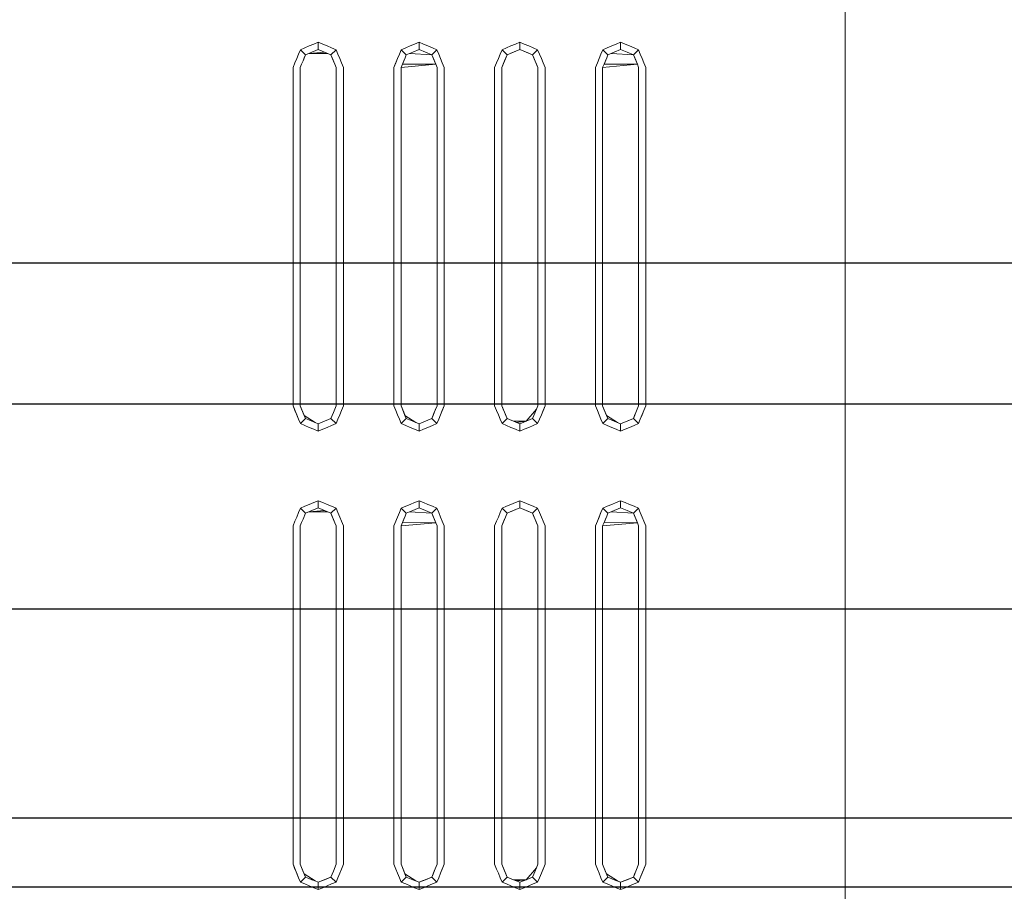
# Model space of a CAD drawing. Header units: millimetres. Extents: x -261 to 187, y -214 to 106.
# Tile 524 of 656: x -213.146 to -212.461, y 4.472 to 5.079. Entities that reach past the tile are written whole.
import ezdxf

# ---------------------------------------------------------------- set-up
doc = ezdxf.new("R2010")
doc.units = ezdxf.units.MM
doc.header["$LTSCALE"] = 0.005
doc.header["$MEASUREMENT"] = 0
for name, color, linetype, lineweight in [('AP-Condutos', 4, 'Continuous', 25), ('IFC-Elemento construtivo genérico-Contorno', 9, 'Continuous', 5), ('IFC-Parede-Contorno', 9, 'Continuous', 5)]:
    doc.layers.add(name, color=color, linetype=linetype, lineweight=lineweight)

msp = doc.modelspace()

# ---------------------------------------------------------------- linework, layer by layer
at = {"layer": 'AP-Condutos'}
for p, q in [((-211.96826, 4.90932), (-217.15802, 4.90932)), ((-211.96826, 4.81114), (-217.15802, 4.81114)), ((-212.32993, 4.66833), (-221.94897, 4.66833)), ((-212.32993, 4.52305), (-221.94897, 4.52305)), ((-212.05143, 4.47494), (-216.40331, 4.47494))]:
    msp.add_line(p, q, dxfattribs=at)
at = {"layer": 'IFC-Elemento construtivo genérico-Contorno', "lineweight": 5}
for p, q in [((-212.94097, 5.06163), (-212.93787, 5.06292)), ((-212.93787, 5.05791), (-212.93787, 5.06292)), ((-212.93787, 5.06292), (-212.93477, 5.06163)), ((-212.87084, 5.06163), (-212.86774, 5.06292)), ((-212.86774, 5.05791), (-212.86774, 5.06292)), ((-212.86774, 5.06292), (-212.86464, 5.06163)), ((-212.8007, 5.06163), (-212.7976, 5.06292)), ((-212.7976, 5.05791), (-212.7976, 5.06292)), ((-212.7976, 5.06292), (-212.7945, 5.06163)), ((-212.73057, 5.06163), (-212.72747, 5.06292)), ((-212.72747, 5.05791), (-212.72747, 5.06292)), ((-212.72747, 5.06292), (-212.72437, 5.06163)), ((-212.95155, 5.05469), (-212.95027, 5.05778)), ((-212.95027, 5.05778), (-212.94717, 5.05907)), ((-212.95027, 5.05778), (-212.94673, 5.05424)), ((-212.94717, 5.05907), (-212.94407, 5.06035)), ((-212.94673, 5.05424), (-212.9423, 5.05608)), ((-212.94452, 5.05516), (-212.93344, 5.05608)), ((-212.94451, 5.05516), (-212.9423, 5.05608)), ((-212.94407, 5.06035), (-212.94097, 5.06163)), ((-212.9423, 5.05608), (-212.93787, 5.05791)), ((-212.9423, 5.05608), (-212.94008, 5.05699)), ((-212.94008, 5.05699), (-212.93787, 5.05791)), ((-212.93787, 5.05791), (-212.93344, 5.05608)), ((-212.93787, 5.05791), (-212.93566, 5.05699)), ((-212.93566, 5.05699), (-212.93344, 5.05608)), ((-212.93477, 5.06163), (-212.93167, 5.06035)), ((-212.93344, 5.05608), (-212.92901, 5.05424)), ((-212.93167, 5.06035), (-212.92857, 5.05907)), ((-212.92901, 5.05424), (-212.92547, 5.05778)), ((-212.92857, 5.05907), (-212.92547, 5.05778)), ((-212.92547, 5.05778), (-212.92419, 5.05469)), ((-212.88142, 5.05469), (-212.88013, 5.05778)), ((-212.88013, 5.05778), (-212.87704, 5.05907)), ((-212.88013, 5.05778), (-212.87659, 5.05424)), ((-212.87704, 5.05907), (-212.87394, 5.06035)), ((-212.87659, 5.05424), (-212.87217, 5.05608)), ((-212.87394, 5.06035), (-212.87084, 5.06163)), ((-212.87217, 5.05608), (-212.86774, 5.05791)), ((-212.86774, 5.05791), (-212.86331, 5.05608)), ((-212.86464, 5.06163), (-212.86154, 5.06035)), ((-212.86331, 5.05608), (-212.85888, 5.05424)), ((-212.86154, 5.06035), (-212.85844, 5.05907)), ((-212.85888, 5.05424), (-212.85534, 5.05778)), ((-212.85844, 5.05907), (-212.85534, 5.05778)), ((-212.85534, 5.05778), (-212.85405, 5.05469)), ((-212.81129, 5.05469), (-212.81, 5.05778)), ((-212.81, 5.05778), (-212.8069, 5.05907)), ((-212.81, 5.05778), (-212.80646, 5.05424)), ((-212.8069, 5.05907), (-212.8038, 5.06035)), ((-212.80646, 5.05424), (-212.7976, 5.05791)), ((-212.80646, 5.05424), (-212.80203, 5.05608)), ((-212.80425, 5.05516), (-212.79982, 5.05699)), ((-212.8038, 5.06035), (-212.8007, 5.06163)), ((-212.80203, 5.05608), (-212.7976, 5.05791)), ((-212.79982, 5.05699), (-212.7976, 5.05791)), ((-212.7976, 5.05791), (-212.79318, 5.05608)), ((-212.7976, 5.05791), (-212.79539, 5.05699)), ((-212.79539, 5.05699), (-212.79096, 5.05516)), ((-212.7945, 5.06163), (-212.7914, 5.06035)), ((-212.79318, 5.05608), (-212.78875, 5.05424)), ((-212.7914, 5.06035), (-212.7883, 5.05907)), ((-212.78875, 5.05424), (-212.78521, 5.05778)), ((-212.7883, 5.05907), (-212.78521, 5.05778)), ((-212.78521, 5.05778), (-212.78392, 5.05469)), ((-212.74115, 5.05469), (-212.73987, 5.05778)), ((-212.73987, 5.05778), (-212.73677, 5.05907)), ((-212.73987, 5.05778), (-212.73633, 5.05424)), ((-212.73677, 5.05907), (-212.73367, 5.06035)), ((-212.73633, 5.05424), (-212.7319, 5.05608)), ((-212.73367, 5.06035), (-212.73057, 5.06163)), ((-212.7319, 5.05608), (-212.72747, 5.05791)), ((-212.72747, 5.05791), (-212.72304, 5.05608)), ((-212.72437, 5.06163), (-212.72127, 5.06035)), ((-212.72304, 5.05608), (-212.71861, 5.05424)), ((-212.72127, 5.06035), (-212.71817, 5.05907)), ((-212.71861, 5.05424), (-212.71507, 5.05778)), ((-212.71817, 5.05907), (-212.71507, 5.05778)), ((-212.71507, 5.05778), (-212.71379, 5.05469)), ((-212.9554, 5.04539), (-212.95404, 5.04868)), ((-212.95404, 5.04868), (-212.95284, 5.05159)), ((-212.95284, 5.05159), (-212.95155, 5.05469)), ((-212.94942, 5.04774), (-212.94845, 5.05009)), ((-212.94845, 5.05009), (-212.94673, 5.05424)), ((-212.94845, 5.05009), (-212.94759, 5.05217)), ((-212.94759, 5.05217), (-212.94673, 5.05424)), ((-212.94673, 5.05424), (-212.94451, 5.05516)), ((-212.94451, 5.05516), (-212.93122, 5.05516)), ((-212.93123, 5.05516), (-212.92901, 5.05424)), ((-212.92901, 5.05424), (-212.92718, 5.04982)), ((-212.92901, 5.05424), (-212.9281, 5.05203)), ((-212.9281, 5.05203), (-212.92626, 5.0476)), ((-212.92718, 5.04982), (-212.92626, 5.0476)), ((-212.92419, 5.05469), (-212.92291, 5.05159)), ((-212.92291, 5.05159), (-212.9217, 5.04868)), ((-212.9217, 5.04868), (-212.92034, 5.04539)), ((-212.88527, 5.04539), (-212.8827, 5.05159)), ((-212.88527, 5.04539), (-212.88391, 5.04868)), ((-212.88391, 5.04868), (-212.8827, 5.05159)), ((-212.8827, 5.05159), (-212.88142, 5.05469)), ((-212.87929, 5.04774), (-212.87745, 5.05217)), ((-212.87929, 5.04774), (-212.87831, 5.05009)), ((-212.87831, 5.05009), (-212.87745, 5.05217)), ((-212.87745, 5.05217), (-212.87659, 5.05424)), ((-212.87659, 5.05424), (-212.87438, 5.05516)), ((-212.87438, 5.05516), (-212.85888, 5.05424)), ((-212.85888, 5.05424), (-212.85705, 5.04982)), ((-212.85888, 5.05424), (-212.85796, 5.05203)), ((-212.85796, 5.05203), (-212.85613, 5.0476)), ((-212.85705, 5.04982), (-212.85613, 5.0476)), ((-212.85405, 5.05469), (-212.85277, 5.05159)), ((-212.85277, 5.05159), (-212.85157, 5.04868)), ((-212.85157, 5.04868), (-212.8502, 5.04539)), ((-212.81514, 5.04539), (-212.81377, 5.04868)), ((-212.81377, 5.04868), (-212.81257, 5.05159)), ((-212.81257, 5.05159), (-212.81129, 5.05469)), ((-212.81013, 5.04539), (-212.80646, 5.05424)), ((-212.80915, 5.04774), (-212.80646, 5.05424)), ((-212.80915, 5.04774), (-212.80818, 5.05009)), ((-212.80818, 5.05009), (-212.80646, 5.05424)), ((-212.80818, 5.05009), (-212.80732, 5.05217)), ((-212.80732, 5.05217), (-212.80646, 5.05424)), ((-212.80646, 5.05424), (-212.80425, 5.05516)), ((-212.79096, 5.05516), (-212.78875, 5.05424)), ((-212.78875, 5.05424), (-212.78691, 5.04982)), ((-212.78875, 5.05424), (-212.78783, 5.05203)), ((-212.78783, 5.05203), (-212.78691, 5.04982)), ((-212.78691, 5.04982), (-212.78508, 5.04539)), ((-212.78691, 5.04982), (-212.786, 5.0476)), ((-212.78392, 5.05469), (-212.78264, 5.05159)), ((-212.78264, 5.05159), (-212.78143, 5.04868)), ((-212.78143, 5.04868), (-212.78007, 5.04539)), ((-212.745, 5.04539), (-212.74364, 5.04868)), ((-212.74364, 5.04868), (-212.74115, 5.05469)), ((-212.74364, 5.04868), (-212.74244, 5.05159)), ((-212.74244, 5.05159), (-212.74115, 5.05469)), ((-212.73902, 5.04774), (-212.73719, 5.05217)), ((-212.73902, 5.04774), (-212.73805, 5.05009)), ((-212.73805, 5.05009), (-212.73719, 5.05217)), ((-212.73719, 5.05217), (-212.73633, 5.05424)), ((-212.73633, 5.05424), (-212.73411, 5.05516)), ((-212.73411, 5.05516), (-212.71861, 5.05424)), ((-212.71861, 5.05424), (-212.71678, 5.04982)), ((-212.71861, 5.05424), (-212.7177, 5.05203)), ((-212.7177, 5.05203), (-212.71586, 5.0476)), ((-212.71678, 5.04982), (-212.71586, 5.0476)), ((-212.71379, 5.05469), (-212.7125, 5.05159)), ((-212.7125, 5.05159), (-212.7113, 5.04868)), ((-212.7113, 5.04868), (-212.70994, 5.04539)), ((-212.9554, 4.80994), (-212.9554, 5.04539)), ((-212.95039, 5.04539), (-212.94942, 5.04774)), ((-212.95039, 4.80994), (-212.95039, 5.04539)), ((-212.92626, 5.0476), (-212.92535, 5.04539)), ((-212.92535, 4.80994), (-212.92535, 5.04539)), ((-212.92034, 4.80994), (-212.92034, 5.04539)), ((-212.88527, 4.80994), (-212.88527, 5.04539)), ((-212.88026, 5.04539), (-212.87929, 5.04774)), ((-212.88026, 5.04539), (-212.85613, 5.0476)), ((-212.88026, 4.80994), (-212.88026, 5.04539)), ((-212.87929, 5.04774), (-212.85613, 5.0476)), ((-212.85613, 5.0476), (-212.85521, 5.04539)), ((-212.85521, 4.80994), (-212.85521, 5.04539)), ((-212.8502, 4.80994), (-212.8502, 5.04539)), ((-212.81514, 4.80994), (-212.81514, 5.04539)), ((-212.81013, 5.04539), (-212.80915, 5.04774)), ((-212.81013, 4.80994), (-212.81013, 5.04539)), ((-212.786, 5.0476), (-212.78508, 5.04539)), ((-212.78508, 4.80994), (-212.78508, 5.04539)), ((-212.78007, 4.80994), (-212.78007, 5.04539)), ((-212.745, 4.80994), (-212.745, 5.04539)), ((-212.73999, 5.04539), (-212.73902, 5.04774)), ((-212.73999, 5.04539), (-212.71586, 5.0476)), ((-212.73999, 4.80994), (-212.73999, 5.04539)), ((-212.73902, 5.04774), (-212.71586, 5.0476)), ((-212.71586, 5.0476), (-212.71495, 5.04539)), ((-212.71495, 4.80994), (-212.71495, 5.04539)), ((-212.70994, 4.80994), (-212.70994, 5.04539)), ((-212.9554, 4.80994), (-212.95404, 4.80665)), ((-212.9554, 4.80994), (-212.95155, 4.80064)), ((-212.95039, 4.80994), (-212.94948, 4.80772)), ((-212.95039, 4.80994), (-212.94856, 4.80551)), ((-212.9273, 4.80523), (-212.92535, 4.80994)), ((-212.9217, 4.80665), (-212.92034, 4.80994)), ((-212.88527, 4.80994), (-212.88391, 4.80665)), ((-212.88026, 4.80994), (-212.87934, 4.80772)), ((-212.88026, 4.80994), (-212.87843, 4.80551)), ((-212.85716, 4.80523), (-212.85521, 4.80994)), ((-212.85277, 4.80374), (-212.8502, 4.80994)), ((-212.85157, 4.80665), (-212.8502, 4.80994)), ((-212.81514, 4.80994), (-212.81377, 4.80665)), ((-212.81013, 4.80994), (-212.80829, 4.80551)), ((-212.81013, 4.80994), (-212.80646, 4.80109)), ((-212.81013, 4.80994), (-212.80921, 4.80772)), ((-212.78605, 4.80759), (-212.78508, 4.80994)), ((-212.78264, 4.80374), (-212.78007, 4.80994)), ((-212.78143, 4.80665), (-212.78007, 4.80994)), ((-212.745, 4.80994), (-212.74364, 4.80665)), ((-212.73999, 4.80994), (-212.73908, 4.80772)), ((-212.73999, 4.80994), (-212.73816, 4.80551)), ((-212.71592, 4.80759), (-212.71495, 4.80994)), ((-212.71379, 4.80064), (-212.70994, 4.80994)), ((-212.7113, 4.80665), (-212.70994, 4.80994)), ((-212.95404, 4.80665), (-212.95284, 4.80374)), ((-212.95284, 4.80374), (-212.95155, 4.80064)), ((-212.94948, 4.80772), (-212.94764, 4.8033)), ((-212.94856, 4.80551), (-212.94673, 4.80109)), ((-212.94764, 4.8033), (-212.94673, 4.80109)), ((-212.94764, 4.8033), (-212.94008, 4.79833)), ((-212.92901, 4.80109), (-212.9273, 4.80523)), ((-212.92901, 4.80109), (-212.92815, 4.80316)), ((-212.92815, 4.80316), (-212.9273, 4.80523)), ((-212.92419, 4.80064), (-212.92291, 4.80374)), ((-212.92291, 4.80374), (-212.9217, 4.80665)), ((-212.88391, 4.80665), (-212.8827, 4.80374)), ((-212.8827, 4.80374), (-212.88142, 4.80064)), ((-212.87934, 4.80772), (-212.87751, 4.8033)), ((-212.87843, 4.80551), (-212.87659, 4.80109)), ((-212.87751, 4.8033), (-212.87659, 4.80109)), ((-212.87751, 4.8033), (-212.86995, 4.79833)), ((-212.85888, 4.80109), (-212.85716, 4.80523)), ((-212.85888, 4.80109), (-212.85802, 4.80316)), ((-212.85802, 4.80316), (-212.85619, 4.80759)), ((-212.85405, 4.80064), (-212.85277, 4.80374)), ((-212.85277, 4.80374), (-212.85157, 4.80665)), ((-212.81377, 4.80665), (-212.81257, 4.80374)), ((-212.81257, 4.80374), (-212.81129, 4.80064)), ((-212.80921, 4.80772), (-212.80829, 4.80551)), ((-212.80829, 4.80551), (-212.80738, 4.8033)), ((-212.80829, 4.80551), (-212.80646, 4.80109)), ((-212.80738, 4.8033), (-212.80646, 4.80109)), ((-212.79318, 4.79925), (-212.78605, 4.80759)), ((-212.78875, 4.80109), (-212.78789, 4.80316)), ((-212.78789, 4.80316), (-212.78605, 4.80759)), ((-212.78392, 4.80064), (-212.78264, 4.80374)), ((-212.78264, 4.80374), (-212.78143, 4.80665)), ((-212.74364, 4.80665), (-212.74244, 4.80374)), ((-212.74244, 4.80374), (-212.74115, 4.80064)), ((-212.73908, 4.80772), (-212.73724, 4.8033)), ((-212.73816, 4.80551), (-212.73633, 4.80109)), ((-212.73724, 4.8033), (-212.73633, 4.80109)), ((-212.73724, 4.8033), (-212.72968, 4.79833)), ((-212.71861, 4.80109), (-212.71592, 4.80759)), ((-212.71861, 4.80109), (-212.7169, 4.80523)), ((-212.71861, 4.80109), (-212.71775, 4.80316)), ((-212.71775, 4.80316), (-212.7169, 4.80523)), ((-212.7169, 4.80523), (-212.71592, 4.80759)), ((-212.71379, 4.80064), (-212.7125, 4.80374)), ((-212.7125, 4.80374), (-212.7113, 4.80665)), ((-212.95155, 4.80064), (-212.95027, 4.79754)), ((-212.95027, 4.79754), (-212.94673, 4.80109)), ((-212.95027, 4.79754), (-212.94717, 4.79626)), ((-212.94717, 4.79626), (-212.94407, 4.79497)), ((-212.94673, 4.80109), (-212.94451, 4.80017)), ((-212.94451, 4.80017), (-212.9423, 4.79925)), ((-212.94451, 4.80017), (-212.94008, 4.79833)), ((-212.9423, 4.79925), (-212.94008, 4.79833)), ((-212.94008, 4.79833), (-212.93787, 4.79742)), ((-212.93787, 4.79742), (-212.92901, 4.80109)), ((-212.93787, 4.79742), (-212.93344, 4.79925)), ((-212.93787, 4.79742), (-212.93566, 4.79833)), ((-212.93787, 4.79241), (-212.93787, 4.79742)), ((-212.93566, 4.79833), (-212.93344, 4.79925)), ((-212.93344, 4.79925), (-212.92901, 4.80109)), ((-212.93344, 4.79925), (-212.93123, 4.80017)), ((-212.93167, 4.79497), (-212.92857, 4.79626)), ((-212.93123, 4.80017), (-212.92901, 4.80109)), ((-212.92901, 4.80109), (-212.92547, 4.79754)), ((-212.92857, 4.79626), (-212.92547, 4.79754)), ((-212.92547, 4.79754), (-212.92419, 4.80064)), ((-212.88142, 4.80064), (-212.88013, 4.79754)), ((-212.88013, 4.79754), (-212.87659, 4.80109)), ((-212.88013, 4.79754), (-212.87704, 4.79626)), ((-212.87704, 4.79626), (-212.87394, 4.79497)), ((-212.87659, 4.80109), (-212.87438, 4.80017)), ((-212.87659, 4.80109), (-212.87217, 4.79925)), ((-212.87438, 4.80017), (-212.87217, 4.79925)), ((-212.87217, 4.79925), (-212.86774, 4.79742)), ((-212.87217, 4.79925), (-212.86995, 4.79833)), ((-212.86995, 4.79833), (-212.86774, 4.79742)), ((-212.86774, 4.79742), (-212.85888, 4.80109)), ((-212.86774, 4.79742), (-212.86331, 4.79925)), ((-212.86774, 4.79742), (-212.86552, 4.79833)), ((-212.86774, 4.79241), (-212.86774, 4.79742)), ((-212.86552, 4.79833), (-212.86331, 4.79925)), ((-212.86331, 4.79925), (-212.85888, 4.80109)), ((-212.86331, 4.79925), (-212.8611, 4.80017)), ((-212.86154, 4.79497), (-212.85844, 4.79626)), ((-212.8611, 4.80017), (-212.85888, 4.80109)), ((-212.85888, 4.80109), (-212.85534, 4.79754)), ((-212.85844, 4.79626), (-212.85534, 4.79754)), ((-212.85534, 4.79754), (-212.85405, 4.80064)), ((-212.81129, 4.80064), (-212.81, 4.79754)), ((-212.81, 4.79754), (-212.80646, 4.80109)), ((-212.81, 4.79754), (-212.8069, 4.79626)), ((-212.8069, 4.79626), (-212.8038, 4.79497)), ((-212.80646, 4.80109), (-212.80203, 4.79925)), ((-212.80646, 4.80109), (-212.80425, 4.80017)), ((-212.80425, 4.80017), (-212.80203, 4.79925)), ((-212.80203, 4.79925), (-212.79318, 4.79925)), ((-212.80203, 4.79925), (-212.79982, 4.79833)), ((-212.80203, 4.79925), (-212.7976, 4.79742)), ((-212.79982, 4.79833), (-212.79318, 4.79925)), ((-212.79982, 4.79833), (-212.7976, 4.79742)), ((-212.7976, 4.79742), (-212.79318, 4.79925)), ((-212.7976, 4.79742), (-212.79539, 4.79833)), ((-212.7976, 4.79241), (-212.7976, 4.79742)), ((-212.79539, 4.79833), (-212.79318, 4.79925)), ((-212.79318, 4.79925), (-212.78875, 4.80109)), ((-212.79318, 4.79925), (-212.79096, 4.80017)), ((-212.7914, 4.79497), (-212.7883, 4.79626)), ((-212.79096, 4.80017), (-212.78875, 4.80109)), ((-212.78875, 4.80109), (-212.78521, 4.79754)), ((-212.7883, 4.79626), (-212.78521, 4.79754)), ((-212.78521, 4.79754), (-212.78392, 4.80064)), ((-212.74115, 4.80064), (-212.73987, 4.79754)), ((-212.73987, 4.79754), (-212.73633, 4.80109)), ((-212.73987, 4.79754), (-212.73677, 4.79626)), ((-212.73677, 4.79626), (-212.73367, 4.79497)), ((-212.73633, 4.80109), (-212.73411, 4.80017)), ((-212.73633, 4.80109), (-212.7319, 4.79925)), ((-212.73411, 4.80017), (-212.7319, 4.79925)), ((-212.7319, 4.79925), (-212.72747, 4.79742)), ((-212.7319, 4.79925), (-212.72968, 4.79833)), ((-212.72968, 4.79833), (-212.72747, 4.79742)), ((-212.72747, 4.79742), (-212.71861, 4.80109)), ((-212.72747, 4.79742), (-212.72304, 4.79925)), ((-212.72747, 4.79742), (-212.72526, 4.79833)), ((-212.72747, 4.79241), (-212.72747, 4.79742)), ((-212.72526, 4.79833), (-212.72304, 4.79925)), ((-212.72304, 4.79925), (-212.71861, 4.80109)), ((-212.72304, 4.79925), (-212.72083, 4.80017)), ((-212.72127, 4.79497), (-212.71817, 4.79626)), ((-212.72083, 4.80017), (-212.71861, 4.80109)), ((-212.71861, 4.80109), (-212.71507, 4.79754)), ((-212.71817, 4.79626), (-212.71507, 4.79754)), ((-212.71507, 4.79754), (-212.71379, 4.80064)), ((-212.94407, 4.79497), (-212.94097, 4.79369)), ((-212.94097, 4.79369), (-212.93787, 4.79241)), ((-212.93787, 4.79241), (-212.93477, 4.79369)), ((-212.93477, 4.79369), (-212.93167, 4.79497)), ((-212.87394, 4.79497), (-212.87084, 4.79369)), ((-212.87084, 4.79369), (-212.86774, 4.79241)), ((-212.86774, 4.79241), (-212.86464, 4.79369)), ((-212.86464, 4.79369), (-212.86154, 4.79497)), ((-212.8038, 4.79497), (-212.8007, 4.79369)), ((-212.8007, 4.79369), (-212.7976, 4.79241)), ((-212.7976, 4.79241), (-212.7945, 4.79369)), ((-212.7945, 4.79369), (-212.7914, 4.79497)), ((-212.73367, 4.79497), (-212.73057, 4.79369)), ((-212.73057, 4.79369), (-212.72747, 4.79241)), ((-212.72747, 4.79241), (-212.72437, 4.79369)), ((-212.72437, 4.79369), (-212.72127, 4.79497)), ((-212.94717, 4.74003), (-212.94407, 4.74131)), ((-212.94407, 4.74131), (-212.94097, 4.74259)), ((-212.94097, 4.74259), (-212.93787, 4.74388)), ((-212.93787, 4.73887), (-212.93787, 4.74388)), ((-212.93787, 4.74388), (-212.93477, 4.74259)), ((-212.93477, 4.74259), (-212.93167, 4.74131)), ((-212.93167, 4.74131), (-212.92857, 4.74003)), ((-212.87704, 4.74003), (-212.87394, 4.74131)), ((-212.87394, 4.74131), (-212.87084, 4.74259)), ((-212.87084, 4.74259), (-212.86774, 4.74388)), ((-212.86774, 4.73887), (-212.86774, 4.74388)), ((-212.86774, 4.74388), (-212.86464, 4.74259)), ((-212.86464, 4.74259), (-212.86154, 4.74131)), ((-212.86154, 4.74131), (-212.85844, 4.74003)), ((-212.8069, 4.74003), (-212.8038, 4.74131)), ((-212.8038, 4.74131), (-212.8007, 4.74259)), ((-212.8007, 4.74259), (-212.7976, 4.74388)), ((-212.7976, 4.73887), (-212.7976, 4.74388)), ((-212.7976, 4.74388), (-212.7945, 4.74259)), ((-212.7945, 4.74259), (-212.7914, 4.74131)), ((-212.7914, 4.74131), (-212.7883, 4.74003)), ((-212.73677, 4.74003), (-212.73367, 4.74131)), ((-212.73367, 4.74131), (-212.73057, 4.74259)), ((-212.73057, 4.74259), (-212.72747, 4.74388)), ((-212.72747, 4.73887), (-212.72747, 4.74388)), ((-212.72747, 4.74388), (-212.72437, 4.74259)), ((-212.72437, 4.74259), (-212.72127, 4.74131)), ((-212.72127, 4.74131), (-212.71817, 4.74003)), ((-212.95284, 4.73254), (-212.95155, 4.73564)), ((-212.95155, 4.73564), (-212.95027, 4.73874)), ((-212.95027, 4.73874), (-212.94717, 4.74003)), ((-212.95027, 4.73874), (-212.94673, 4.7352)), ((-212.94845, 4.73105), (-212.94673, 4.7352)), ((-212.94673, 4.7352), (-212.9423, 4.73703)), ((-212.94673, 4.7352), (-212.94451, 4.73612)), ((-212.94451, 4.73612), (-212.93344, 4.73703)), ((-212.94451, 4.73612), (-212.9423, 4.73703)), ((-212.94451, 4.73612), (-212.93123, 4.73612)), ((-212.9423, 4.73703), (-212.93787, 4.73887)), ((-212.9423, 4.73703), (-212.94008, 4.73795)), ((-212.94008, 4.73795), (-212.93787, 4.73887)), ((-212.93787, 4.73887), (-212.93344, 4.73703)), ((-212.93787, 4.73887), (-212.93566, 4.73795)), ((-212.93566, 4.73795), (-212.93344, 4.73703)), ((-212.93344, 4.73703), (-212.93123, 4.73612)), ((-212.93344, 4.73703), (-212.92901, 4.7352)), ((-212.93123, 4.73612), (-212.92901, 4.7352)), ((-212.92901, 4.7352), (-212.92547, 4.73874)), ((-212.92901, 4.7352), (-212.92718, 4.73077)), ((-212.92901, 4.7352), (-212.9281, 4.73299)), ((-212.92857, 4.74003), (-212.92547, 4.73874)), ((-212.92547, 4.73874), (-212.92419, 4.73564)), ((-212.92419, 4.73564), (-212.92291, 4.73254)), ((-212.8827, 4.73254), (-212.88142, 4.73564)), ((-212.88142, 4.73564), (-212.88013, 4.73874)), ((-212.88013, 4.73874), (-212.87704, 4.74003)), ((-212.88013, 4.73874), (-212.87659, 4.7352)), ((-212.87745, 4.73312), (-212.87659, 4.7352)), ((-212.87659, 4.7352), (-212.87217, 4.73703)), ((-212.87659, 4.7352), (-212.87438, 4.73612)), ((-212.87438, 4.73612), (-212.87217, 4.73703)), ((-212.87438, 4.73612), (-212.85888, 4.7352)), ((-212.87217, 4.73703), (-212.86774, 4.73887)), ((-212.87217, 4.73703), (-212.86995, 4.73795)), ((-212.86995, 4.73795), (-212.86774, 4.73887)), ((-212.86774, 4.73887), (-212.86552, 4.73795)), ((-212.86774, 4.73887), (-212.86331, 4.73703)), ((-212.86552, 4.73795), (-212.86331, 4.73703)), ((-212.86331, 4.73703), (-212.8611, 4.73612)), ((-212.86331, 4.73703), (-212.85888, 4.7352)), ((-212.8611, 4.73612), (-212.85888, 4.7352)), ((-212.85888, 4.7352), (-212.85534, 4.73874)), ((-212.85888, 4.7352), (-212.85705, 4.73077)), ((-212.85888, 4.7352), (-212.85796, 4.73299)), ((-212.85844, 4.74003), (-212.85534, 4.73874)), ((-212.85534, 4.73874), (-212.85405, 4.73564)), ((-212.85405, 4.73564), (-212.85277, 4.73254)), ((-212.81257, 4.73254), (-212.81129, 4.73564)), ((-212.81129, 4.73564), (-212.81, 4.73874)), ((-212.81013, 4.72634), (-212.80646, 4.7352)), ((-212.81, 4.73874), (-212.8069, 4.74003)), ((-212.81, 4.73874), (-212.80646, 4.7352)), ((-212.80646, 4.7352), (-212.7976, 4.73887)), ((-212.80646, 4.7352), (-212.80203, 4.73703)), ((-212.80646, 4.7352), (-212.80425, 4.73612)), ((-212.80425, 4.73612), (-212.79982, 4.73795)), ((-212.80203, 4.73703), (-212.7976, 4.73887)), ((-212.79982, 4.73795), (-212.7976, 4.73887)), ((-212.7976, 4.73887), (-212.79318, 4.73703)), ((-212.7976, 4.73887), (-212.79539, 4.73795)), ((-212.79539, 4.73795), (-212.79096, 4.73612)), ((-212.79318, 4.73703), (-212.78875, 4.7352)), ((-212.79096, 4.73612), (-212.78875, 4.7352)), ((-212.78875, 4.7352), (-212.78521, 4.73874)), ((-212.78875, 4.7352), (-212.78691, 4.73077)), ((-212.78875, 4.7352), (-212.78783, 4.73299)), ((-212.7883, 4.74003), (-212.78521, 4.73874)), ((-212.78521, 4.73874), (-212.78392, 4.73564)), ((-212.78392, 4.73564), (-212.78264, 4.73254)), ((-212.74364, 4.72964), (-212.74115, 4.73564)), ((-212.74244, 4.73254), (-212.74115, 4.73564)), ((-212.74115, 4.73564), (-212.73987, 4.73874)), ((-212.73987, 4.73874), (-212.73677, 4.74003)), ((-212.73987, 4.73874), (-212.73633, 4.7352)), ((-212.73719, 4.73312), (-212.73633, 4.7352)), ((-212.73633, 4.7352), (-212.7319, 4.73703)), ((-212.73633, 4.7352), (-212.73411, 4.73612)), ((-212.73411, 4.73612), (-212.7319, 4.73703)), ((-212.73411, 4.73612), (-212.71861, 4.7352)), ((-212.7319, 4.73703), (-212.72747, 4.73887)), ((-212.7319, 4.73703), (-212.72968, 4.73795)), ((-212.72968, 4.73795), (-212.72747, 4.73887)), ((-212.72747, 4.73887), (-212.72526, 4.73795)), ((-212.72747, 4.73887), (-212.72304, 4.73703)), ((-212.72526, 4.73795), (-212.72304, 4.73703)), ((-212.72304, 4.73703), (-212.72083, 4.73612)), ((-212.72304, 4.73703), (-212.71861, 4.7352)), ((-212.72083, 4.73612), (-212.71861, 4.7352)), ((-212.71861, 4.7352), (-212.71507, 4.73874)), ((-212.71861, 4.7352), (-212.71678, 4.73077)), ((-212.71861, 4.7352), (-212.7177, 4.73299)), ((-212.71817, 4.74003), (-212.71507, 4.73874)), ((-212.71507, 4.73874), (-212.71379, 4.73564)), ((-212.71379, 4.73564), (-212.7125, 4.73254)), ((-212.9554, 4.72634), (-212.95404, 4.72964)), ((-212.95404, 4.72964), (-212.95284, 4.73254)), ((-212.95039, 4.72634), (-212.94942, 4.7287)), ((-212.94942, 4.7287), (-212.94845, 4.73105)), ((-212.9281, 4.73299), (-212.92626, 4.72856)), ((-212.92718, 4.73077), (-212.92626, 4.72856)), ((-212.92626, 4.72856), (-212.92535, 4.72634)), ((-212.92291, 4.73254), (-212.9217, 4.72964)), ((-212.9217, 4.72964), (-212.92034, 4.72634)), ((-212.88527, 4.72634), (-212.8827, 4.73254)), ((-212.88527, 4.72634), (-212.88391, 4.72964)), ((-212.88391, 4.72964), (-212.8827, 4.73254)), ((-212.88026, 4.72634), (-212.87929, 4.7287)), ((-212.88026, 4.72634), (-212.85613, 4.72856)), ((-212.87929, 4.7287), (-212.87745, 4.73312)), ((-212.87929, 4.7287), (-212.87831, 4.73105)), ((-212.87929, 4.7287), (-212.85613, 4.72856)), ((-212.87831, 4.73105), (-212.87745, 4.73312)), ((-212.85796, 4.73299), (-212.85613, 4.72856)), ((-212.85705, 4.73077), (-212.85613, 4.72856)), ((-212.85613, 4.72856), (-212.85521, 4.72634)), ((-212.85277, 4.73254), (-212.85157, 4.72964)), ((-212.85157, 4.72964), (-212.8502, 4.72634)), ((-212.81514, 4.72634), (-212.81377, 4.72964)), ((-212.81377, 4.72964), (-212.81257, 4.73254)), ((-212.81013, 4.72634), (-212.80915, 4.7287)), ((-212.80915, 4.7287), (-212.80818, 4.73105)), ((-212.78783, 4.73299), (-212.78691, 4.73077)), ((-212.78691, 4.73077), (-212.786, 4.72856)), ((-212.78691, 4.73077), (-212.78508, 4.72634)), ((-212.786, 4.72856), (-212.78508, 4.72634)), ((-212.78264, 4.73254), (-212.78143, 4.72964)), ((-212.78143, 4.72964), (-212.78007, 4.72634)), ((-212.745, 4.72634), (-212.74364, 4.72964)), ((-212.74364, 4.72964), (-212.74244, 4.73254)), ((-212.73999, 4.72634), (-212.73902, 4.7287)), ((-212.73999, 4.72634), (-212.71586, 4.72856)), ((-212.73902, 4.7287), (-212.73719, 4.73312)), ((-212.73902, 4.7287), (-212.73805, 4.73105)), ((-212.73902, 4.7287), (-212.71586, 4.72856)), ((-212.73805, 4.73105), (-212.73719, 4.73312)), ((-212.7177, 4.73299), (-212.71586, 4.72856)), ((-212.71678, 4.73077), (-212.71586, 4.72856)), ((-212.71586, 4.72856), (-212.71495, 4.72634)), ((-212.7125, 4.73254), (-212.7113, 4.72964)), ((-212.7113, 4.72964), (-212.70994, 4.72634)), ((-212.9554, 4.49089), (-212.9554, 4.72634)), ((-212.95039, 4.49089), (-212.95039, 4.72634)), ((-212.92535, 4.49089), (-212.92535, 4.72634)), ((-212.92034, 4.49089), (-212.92034, 4.72634)), ((-212.88527, 4.49089), (-212.88527, 4.72634)), ((-212.88026, 4.49089), (-212.88026, 4.72634)), ((-212.85521, 4.49089), (-212.85521, 4.72634)), ((-212.8502, 4.49089), (-212.8502, 4.72634)), ((-212.81514, 4.49089), (-212.81514, 4.72634)), ((-212.81013, 4.49089), (-212.81013, 4.72634)), ((-212.78508, 4.49089), (-212.78508, 4.72634)), ((-212.78007, 4.49089), (-212.78007, 4.72634)), ((-212.745, 4.49089), (-212.745, 4.72634)), ((-212.73999, 4.49089), (-212.73999, 4.72634)), ((-212.71495, 4.49089), (-212.71495, 4.72634)), ((-212.70994, 4.49089), (-212.70994, 4.72634)), ((-212.9554, 4.49089), (-212.95404, 4.4876)), ((-212.9554, 4.49089), (-212.95155, 4.48159)), ((-212.95404, 4.4876), (-212.95284, 4.4847)), ((-212.95039, 4.49089), (-212.94948, 4.48868)), ((-212.95039, 4.49089), (-212.94856, 4.48647)), ((-212.94948, 4.48868), (-212.94764, 4.48425)), ((-212.9273, 4.48619), (-212.92535, 4.49089)), ((-212.92291, 4.4847), (-212.9217, 4.4876)), ((-212.9217, 4.4876), (-212.92034, 4.49089)), ((-212.88527, 4.49089), (-212.88391, 4.4876)), ((-212.88391, 4.4876), (-212.8827, 4.4847)), ((-212.88026, 4.49089), (-212.87934, 4.48868)), ((-212.88026, 4.49089), (-212.87843, 4.48647)), ((-212.87934, 4.48868), (-212.87751, 4.48425)), ((-212.85802, 4.48411), (-212.85619, 4.48854)), ((-212.85716, 4.48619), (-212.85521, 4.49089)), ((-212.85277, 4.4847), (-212.8502, 4.49089)), ((-212.85277, 4.4847), (-212.85157, 4.4876)), ((-212.85157, 4.4876), (-212.8502, 4.49089)), ((-212.81514, 4.49089), (-212.81377, 4.4876)), ((-212.81377, 4.4876), (-212.81257, 4.4847)), ((-212.81013, 4.49089), (-212.80829, 4.48647)), ((-212.81013, 4.49089), (-212.80646, 4.48204)), ((-212.81013, 4.49089), (-212.80921, 4.48868)), ((-212.80921, 4.48868), (-212.80829, 4.48647)), ((-212.79318, 4.48021), (-212.78605, 4.48854)), ((-212.78789, 4.48411), (-212.78605, 4.48854)), ((-212.78605, 4.48854), (-212.78508, 4.49089)), ((-212.78264, 4.4847), (-212.78007, 4.49089)), ((-212.78264, 4.4847), (-212.78143, 4.4876)), ((-212.78143, 4.4876), (-212.78007, 4.49089)), ((-212.745, 4.49089), (-212.74364, 4.4876)), ((-212.74364, 4.4876), (-212.74244, 4.4847)), ((-212.73999, 4.49089), (-212.73908, 4.48868)), ((-212.73999, 4.49089), (-212.73816, 4.48647)), ((-212.73908, 4.48868), (-212.73724, 4.48425)), ((-212.71861, 4.48204), (-212.71592, 4.48854)), ((-212.7169, 4.48619), (-212.71592, 4.48854)), ((-212.71592, 4.48854), (-212.71495, 4.49089)), ((-212.71379, 4.48159), (-212.70994, 4.49089)), ((-212.7125, 4.4847), (-212.7113, 4.4876)), ((-212.7113, 4.4876), (-212.70994, 4.49089)), ((-212.95284, 4.4847), (-212.95155, 4.48159)), ((-212.95155, 4.48159), (-212.95027, 4.4785)), ((-212.95027, 4.4785), (-212.94673, 4.48204)), ((-212.94856, 4.48647), (-212.94673, 4.48204)), ((-212.94764, 4.48425), (-212.94673, 4.48204)), ((-212.94764, 4.48425), (-212.94008, 4.47929)), ((-212.94673, 4.48204), (-212.94451, 4.48112)), ((-212.94451, 4.48112), (-212.9423, 4.48021)), ((-212.94451, 4.48112), (-212.94008, 4.47929)), ((-212.9423, 4.48021), (-212.94008, 4.47929)), ((-212.93787, 4.47837), (-212.92901, 4.48204)), ((-212.93787, 4.47837), (-212.93344, 4.48021)), ((-212.93566, 4.47929), (-212.93344, 4.48021)), ((-212.93344, 4.48021), (-212.92901, 4.48204)), ((-212.93344, 4.48021), (-212.93123, 4.48112)), ((-212.93123, 4.48112), (-212.92901, 4.48204)), ((-212.92901, 4.48204), (-212.9273, 4.48619)), ((-212.92901, 4.48204), (-212.92815, 4.48411)), ((-212.92901, 4.48204), (-212.92547, 4.4785)), ((-212.92815, 4.48411), (-212.9273, 4.48619)), ((-212.92547, 4.4785), (-212.92419, 4.48159)), ((-212.92419, 4.48159), (-212.92291, 4.4847)), ((-212.8827, 4.4847), (-212.88142, 4.48159)), ((-212.88142, 4.48159), (-212.88013, 4.4785)), ((-212.88013, 4.4785), (-212.87659, 4.48204)), ((-212.87843, 4.48647), (-212.87659, 4.48204)), ((-212.87751, 4.48425), (-212.87659, 4.48204)), ((-212.87751, 4.48425), (-212.86995, 4.47929)), ((-212.87659, 4.48204), (-212.87438, 4.48112)), ((-212.87659, 4.48204), (-212.87217, 4.48021)), ((-212.87438, 4.48112), (-212.87217, 4.48021)), ((-212.87217, 4.48021), (-212.86774, 4.47837)), ((-212.87217, 4.48021), (-212.86995, 4.47929)), ((-212.86774, 4.47837), (-212.85888, 4.48204)), ((-212.86774, 4.47837), (-212.86331, 4.48021)), ((-212.86552, 4.47929), (-212.86331, 4.48021)), ((-212.86331, 4.48021), (-212.85888, 4.48204)), ((-212.86331, 4.48021), (-212.8611, 4.48112)), ((-212.8611, 4.48112), (-212.85888, 4.48204)), ((-212.85888, 4.48204), (-212.85716, 4.48619)), ((-212.85888, 4.48204), (-212.85802, 4.48411)), ((-212.85888, 4.48204), (-212.85534, 4.4785)), ((-212.85534, 4.4785), (-212.85405, 4.48159)), ((-212.85405, 4.48159), (-212.85277, 4.4847)), ((-212.81257, 4.4847), (-212.81129, 4.48159)), ((-212.81129, 4.48159), (-212.81, 4.4785)), ((-212.81, 4.4785), (-212.80646, 4.48204)), ((-212.80829, 4.48647), (-212.80738, 4.48425)), ((-212.80829, 4.48647), (-212.80646, 4.48204)), ((-212.80738, 4.48425), (-212.80646, 4.48204)), ((-212.80646, 4.48204), (-212.80203, 4.48021)), ((-212.80646, 4.48204), (-212.80425, 4.48112)), ((-212.80425, 4.48112), (-212.80203, 4.48021)), ((-212.80203, 4.48021), (-212.79318, 4.48021)), ((-212.80203, 4.48021), (-212.79982, 4.47929)), ((-212.80203, 4.48021), (-212.7976, 4.47837)), ((-212.79982, 4.47929), (-212.79318, 4.48021)), ((-212.7976, 4.47837), (-212.79318, 4.48021)), ((-212.79539, 4.47929), (-212.79318, 4.48021)), ((-212.79318, 4.48021), (-212.78875, 4.48204)), ((-212.79318, 4.48021), (-212.79096, 4.48112)), ((-212.79096, 4.48112), (-212.78875, 4.48204)), ((-212.78875, 4.48204), (-212.78789, 4.48411)), ((-212.78875, 4.48204), (-212.78521, 4.4785)), ((-212.78521, 4.4785), (-212.78392, 4.48159)), ((-212.78392, 4.48159), (-212.78264, 4.4847)), ((-212.74244, 4.4847), (-212.74115, 4.48159)), ((-212.74115, 4.48159), (-212.73987, 4.4785)), ((-212.73987, 4.4785), (-212.73633, 4.48204)), ((-212.73816, 4.48647), (-212.73633, 4.48204)), ((-212.73724, 4.48425), (-212.73633, 4.48204)), ((-212.73724, 4.48425), (-212.72968, 4.47929)), ((-212.73633, 4.48204), (-212.73411, 4.48112)), ((-212.73633, 4.48204), (-212.7319, 4.48021)), ((-212.73411, 4.48112), (-212.7319, 4.48021)), ((-212.7319, 4.48021), (-212.72747, 4.47837)), ((-212.7319, 4.48021), (-212.72968, 4.47929)), ((-212.72747, 4.47837), (-212.71861, 4.48204)), ((-212.72747, 4.47837), (-212.72304, 4.48021)), ((-212.72526, 4.47929), (-212.72304, 4.48021)), ((-212.72304, 4.48021), (-212.71861, 4.48204)), ((-212.72304, 4.48021), (-212.72083, 4.48112)), ((-212.72083, 4.48112), (-212.71861, 4.48204)), ((-212.71861, 4.48204), (-212.7169, 4.48619)), ((-212.71861, 4.48204), (-212.71775, 4.48411)), ((-212.71861, 4.48204), (-212.71507, 4.4785)), ((-212.71775, 4.48411), (-212.7169, 4.48619)), ((-212.71507, 4.4785), (-212.71379, 4.48159)), ((-212.71379, 4.48159), (-212.7125, 4.4847)), ((-212.95027, 4.4785), (-212.94717, 4.47721)), ((-212.94717, 4.47721), (-212.94407, 4.47593)), ((-212.94407, 4.47593), (-212.94097, 4.47464)), ((-212.94097, 4.47464), (-212.93787, 4.47336)), ((-212.94008, 4.47929), (-212.93787, 4.47837)), ((-212.93787, 4.47837), (-212.93566, 4.47929)), ((-212.93787, 4.47336), (-212.93787, 4.47837)), ((-212.93787, 4.47336), (-212.93477, 4.47464)), ((-212.93477, 4.47464), (-212.93167, 4.47593)), ((-212.93167, 4.47593), (-212.92857, 4.47721)), ((-212.92857, 4.47721), (-212.92547, 4.4785)), ((-212.88013, 4.4785), (-212.87704, 4.47721)), ((-212.87704, 4.47721), (-212.87394, 4.47593)), ((-212.87394, 4.47593), (-212.87084, 4.47464)), ((-212.87084, 4.47464), (-212.86774, 4.47336)), ((-212.86995, 4.47929), (-212.86774, 4.47837)), ((-212.86774, 4.47837), (-212.86552, 4.47929)), ((-212.86774, 4.47336), (-212.86774, 4.47837)), ((-212.86774, 4.47336), (-212.86464, 4.47464)), ((-212.86464, 4.47464), (-212.86154, 4.47593)), ((-212.86154, 4.47593), (-212.85844, 4.47721)), ((-212.85844, 4.47721), (-212.85534, 4.4785)), ((-212.81, 4.4785), (-212.8069, 4.47721)), ((-212.8069, 4.47721), (-212.8038, 4.47593)), ((-212.8038, 4.47593), (-212.8007, 4.47464)), ((-212.8007, 4.47464), (-212.7976, 4.47336)), ((-212.79982, 4.47929), (-212.7976, 4.47837)), ((-212.7976, 4.47837), (-212.79539, 4.47929)), ((-212.7976, 4.47336), (-212.7976, 4.47837)), ((-212.7976, 4.47336), (-212.7945, 4.47464)), ((-212.7945, 4.47464), (-212.7914, 4.47593)), ((-212.7914, 4.47593), (-212.7883, 4.47721)), ((-212.7883, 4.47721), (-212.78521, 4.4785)), ((-212.73987, 4.4785), (-212.73677, 4.47721)), ((-212.73677, 4.47721), (-212.73367, 4.47593)), ((-212.73367, 4.47593), (-212.73057, 4.47464)), ((-212.73057, 4.47464), (-212.72747, 4.47336)), ((-212.72968, 4.47929), (-212.72747, 4.47837)), ((-212.72747, 4.47837), (-212.72526, 4.47929)), ((-212.72747, 4.47336), (-212.72747, 4.47837)), ((-212.72747, 4.47336), (-212.72437, 4.47464)), ((-212.72437, 4.47464), (-212.72127, 4.47593)), ((-212.72127, 4.47593), (-212.71817, 4.47721)), ((-212.71817, 4.47721), (-212.71507, 4.4785))]:
    msp.add_line(p, q, dxfattribs=at)
at = {"layer": 'IFC-Parede-Contorno', "lineweight": 5}
for p, q in [((-212.57138, 5.03292), (-212.57138, 5.65828)), ((-212.57138, 4.45192), (-212.57138, 5.03292))]:
    msp.add_line(p, q, dxfattribs=at)

doc.saveas('drawing.dxf')
